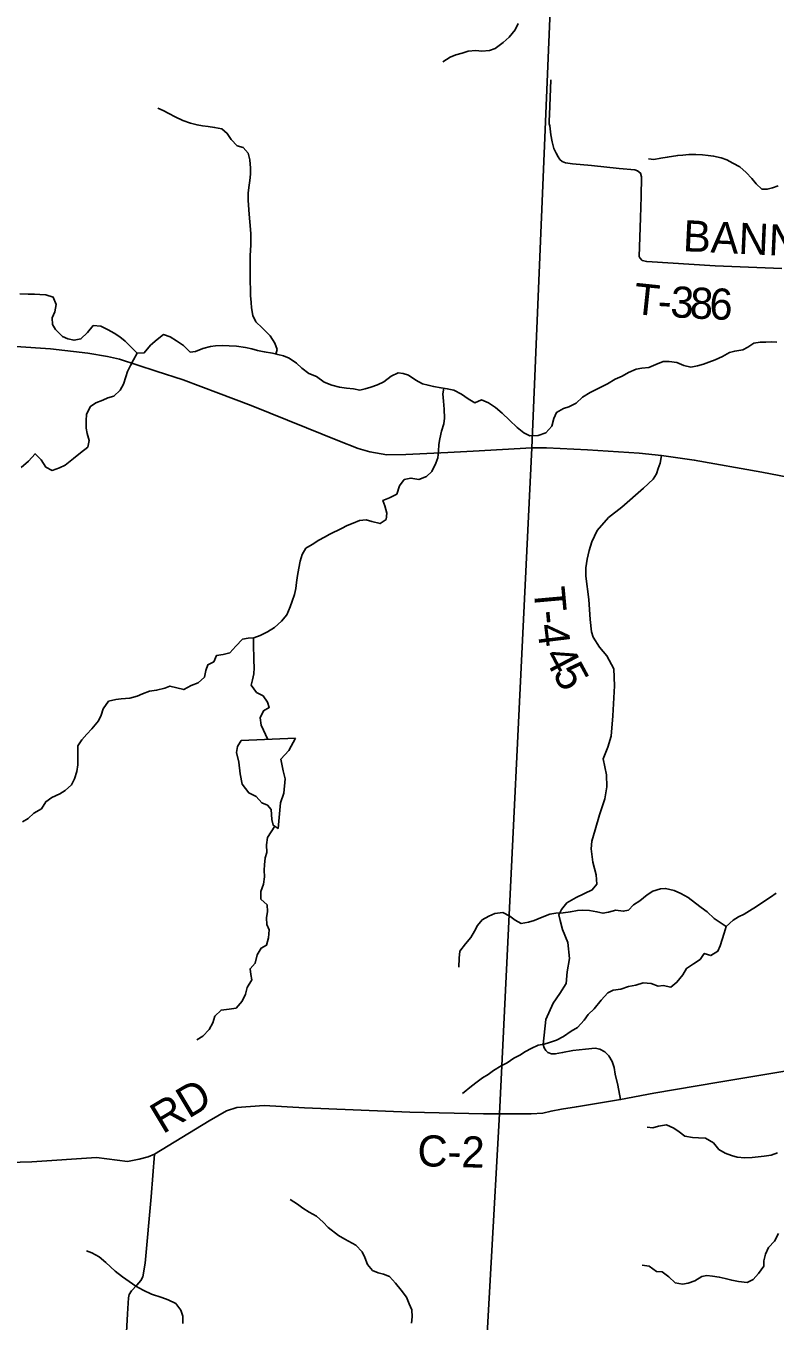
# Model space of a CAD drawing. Extents: x 1759416 to 2214760, y 252598 to 1116833.
# Drawn here: x 1951157 to 1958374, y 865784 to 878265 of the extents above; entities that cross this region are included whole.
import ezdxf

# ---------------------------------------------------------------- set-up
doc = ezdxf.new("R2010")
doc.units = 0
for name, color, linetype in [('GM_X_County_Road', 7, 'Continuous'), ('GM_X_County_Road_Text', 7, 'Continuous'), ('GM_X_Minor_Lake', 7, 'Continuous'), ('GM_X_Minor_River', 7, 'Continuous'), ('GM_X_State_Route', 7, 'Continuous'), ('GM_X_Township', 7, 'Continuous'), ('GM_X_Township_Road', 7, 'Continuous'), ('GM_X_Township_Road_Text', 7, 'Continuous')]:
    doc.layers.add(name, color=color, linetype=linetype)

msp = doc.modelspace()

# ---------------------------------------------------------------- linework, layer by layer
at = {"layer": 'GM_X_County_Road'}
for points in [[(1959185, 868311), (1957833, 868085), (1957205, 867979), (1956885, 867919), (1956460, 867850), (1956316, 867825), (1956216, 867807), (1956136, 867788), (1956025, 867780), (1955719, 867780), (1955674, 867781)], [(1955674, 867781), (1955565, 867782), (1954854, 867796), (1953842, 867838), (1953451, 867861), (1953188, 867843), (1953091, 867811), (1952922, 867713), (1952396, 867392), (1952336, 867366), (1952249, 867345), (1952135, 867323), (1951838, 867362), (1951213, 867318), (1950423, 867297)]]:
    msp.add_lwpolyline(points, dxfattribs=at)
at = {"layer": 'GM_X_Minor_Lake'}
for points in [[(1953232, 871378), (1953197, 871322), (1953186, 871262), (1953209, 871169), (1953221, 871057), (1953240, 870958), (1953304, 870875), (1953376, 870840), (1953429, 870779), (1953483, 870756), (1953520, 870714), (1953525, 870617), (1953540, 870563), (1953586, 870532), (1953611, 870777), (1953643, 870871), (1953655, 871011), (1953634, 871087), (1953612, 871198), (1953689, 871283), (1953755, 871401)], [(1953755, 871401), (1953232, 871378)]]:
    msp.add_lwpolyline(points, dxfattribs=at)
at = {"layer": 'GM_X_Minor_River'}
for points in [[(1955173, 877918), (1955244, 877965), (1955297, 877987), (1955359, 878004), (1955417, 878023), (1955490, 878028), (1955550, 878021), (1955622, 878030), (1955678, 878049), (1955753, 878107), (1955812, 878156), (1955869, 878227), (1955898, 878289)], [(1953566, 875102), (1953577, 875148), (1953554, 875207), (1953509, 875280), (1953434, 875357), (1953371, 875414), (1953344, 875474), (1953331, 875547), (1953326, 875599), (1953321, 875667), (1953320, 875738), (1953319, 875790), (1953316, 875874), (1953317, 875926), (1953316, 875978), (1953319, 876050), (1953322, 876103), (1953324, 876153), (1953325, 876205), (1953324, 876261), (1953317, 876341), (1953310, 876412), (1953306, 876492), (1953299, 876586), (1953298, 876653), (1953305, 876707), (1953314, 876777), (1953321, 876837), (1953322, 876893), (1953315, 876975), (1953298, 877038), (1953251, 877093), (1953191, 877111), (1953136, 877172), (1953097, 877229), (1953043, 877272), (1952975, 877287), (1952912, 877296), (1952858, 877303), (1952806, 877311), (1952744, 877328), (1952670, 877355), (1952594, 877389), (1952535, 877422), (1952481, 877450), (1952429, 877473)], [(1958403, 876723), (1958350, 876704), (1958298, 876691), (1958246, 876693), (1958191, 876742), (1958151, 876795), (1958096, 876854), (1958033, 876907), (1957967, 876944), (1957910, 876975), (1957856, 876994), (1957782, 877011), (1957728, 877018), (1957674, 877022), (1957612, 877027), (1957542, 877026), (1957486, 877021), (1957436, 877018), (1957335, 876999), (1957273, 876990), (1957207, 876979), (1957154, 876984)], [(1952228, 875111), (1952167, 875172), (1952114, 875227), (1952062, 875270), (1952007, 875305), (1951951, 875335), (1951878, 875371), (1951806, 875378), (1951749, 875310), (1951687, 875249), (1951621, 875236), (1951561, 875249), (1951510, 875273), (1951442, 875339), (1951413, 875389), (1951410, 875451), (1951435, 875511), (1951450, 875581), (1951421, 875652), (1951350, 875675), (1951291, 875678), (1951241, 875680), (1951179, 875681), (1951099, 875684)], [(1958391, 875217), (1958337, 875220), (1958285, 875219), (1958231, 875217), (1958169, 875208), (1958112, 875171), (1958062, 875143), (1957985, 875132), (1957935, 875117), (1957868, 875080), (1957796, 875049), (1957737, 875024), (1957685, 875006), (1957628, 874989), (1957562, 874978), (1957494, 874993), (1957426, 875022), (1957352, 875031), (1957296, 875030), (1957226, 875001), (1957157, 874974), (1957091, 874968), (1957035, 874957), (1956962, 874924), (1956901, 874891), (1956835, 874860), (1956760, 874815), (1956708, 874789), (1956649, 874762), (1956592, 874733), (1956520, 874688), (1956457, 874630), (1956388, 874595), (1956336, 874580), (1956269, 874541), (1956242, 874481), (1956223, 874407), (1956164, 874344), (1956093, 874317), (1956013, 874316), (1955953, 874343), (1955888, 874394), (1955815, 874465), (1955746, 874534), (1955680, 874587), (1955613, 874632), (1955547, 874661), (1955481, 874634), (1955417, 874673), (1955352, 874718), (1955280, 874755), (1955216, 874768), (1955156, 874777), (1955085, 874792), (1955031, 874803), (1954979, 874816), (1954913, 874851), (1954844, 874900), (1954792, 874916), (1954742, 874921), (1954675, 874890), (1954606, 874835), (1954544, 874806), (1954481, 874784), (1954425, 874769), (1954375, 874756), (1954313, 874767), (1954247, 874776), (1954179, 874783), (1954105, 874804), (1954029, 874833), (1953958, 874888), (1953884, 874915), (1953815, 874968), (1953764, 875015), (1953694, 875064), (1953640, 875085), (1953583, 875098), (1953531, 875111), (1953453, 875126), (1953389, 875137), (1953333, 875152), (1953271, 875167), (1953187, 875180), (1953115, 875183), (1953051, 875184), (1952985, 875181), (1952935, 875175), (1952862, 875156), (1952792, 875129), (1952739, 875122), (1952674, 875185), (1952609, 875230), (1952547, 875269), (1952482, 875290), (1952421, 875243), (1952358, 875189), (1952297, 875116), (1952228, 875111)], [(1952228, 875111), (1952193, 875049), (1952164, 874993), (1952137, 874936), (1952119, 874884), (1952097, 874812), (1952066, 874754), (1952005, 874697), (1951947, 874682), (1951897, 874660), (1951832, 874633), (1951780, 874598), (1951742, 874524), (1951737, 874460), (1951738, 874390), (1951747, 874339), (1951768, 874269), (1951753, 874207), (1951682, 874152), (1951615, 874096), (1951534, 874031), (1951480, 874008), (1951411, 873981), (1951348, 874014), (1951305, 874083), (1951245, 874142), (1951182, 874070), (1951113, 874011)], [(1955182, 874773), (1955174, 874719), (1955180, 874648), (1955185, 874572), (1955188, 874484), (1955183, 874430), (1955162, 874360), (1955143, 874286), (1955134, 874232), (1955131, 874168), (1955124, 874103), (1955107, 874052), (1955068, 873970), (1955015, 873922), (1954942, 873895), (1954866, 873908), (1954802, 873895), (1954755, 873834), (1954730, 873754), (1954661, 873717), (1954597, 873692), (1954616, 873641), (1954635, 873569), (1954626, 873509), (1954569, 873469), (1954489, 873488), (1954435, 873505), (1954371, 873498), (1954309, 873475), (1954252, 873450), (1954198, 873422), (1954085, 873368), (1954034, 873338), (1953979, 873309), (1953915, 873268), (1953854, 873231), (1953817, 873173), (1953800, 873107), (1953787, 873041), (1953774, 872969), (1953765, 872903), (1953758, 872843), (1953743, 872787), (1953722, 872721), (1953703, 872667), (1953672, 872591), (1953619, 872528), (1953552, 872469), (1953483, 872425), (1953414, 872390), (1953352, 872367), (1953299, 872364), (1953245, 872354), (1953180, 872287), (1953121, 872224), (1953057, 872207), (1952992, 872198), (1952967, 872136), (1952909, 872108), (1952892, 872053), (1952877, 871989), (1952816, 871935), (1952749, 871910), (1952677, 871869), (1952611, 871888), (1952545, 871903), (1952495, 871884), (1952416, 871863), (1952348, 871856), (1952279, 871830), (1952229, 871807), (1952158, 871786), (1952076, 871781), (1952024, 871774), (1951954, 871757), (1951902, 871685), (1951881, 871623), (1951855, 871570), (1951791, 871492), (1951744, 871439), (1951695, 871387), (1951658, 871328), (1951656, 871271), (1951657, 871207), (1951656, 871145), (1951647, 871081), (1951625, 871009), (1951595, 870951), (1951534, 870898), (1951483, 870865), (1951408, 870830), (1951348, 870788), (1951306, 870721), (1951232, 870678), (1951179, 870628), (1951126, 870595)], [(1953348, 872367), (1953351, 872313), (1953350, 872263), (1953353, 872205), (1953354, 872154), (1953355, 872078), (1953352, 872022), (1953341, 871964), (1953327, 871912), (1953380, 871843), (1953443, 871808), (1953486, 871749), (1953501, 871697), (1953447, 871666), (1953414, 871596), (1953423, 871526), (1953487, 871389)], [(1953556, 870552), (1953486, 870445), (1953475, 870375), (1953478, 870301), (1953463, 870247), (1953456, 870181), (1953453, 870129), (1953454, 870065), (1953447, 869993), (1953420, 869923), (1953419, 869851), (1953480, 869796), (1953485, 869731), (1953476, 869669), (1953479, 869605), (1953500, 869555), (1953493, 869478), (1953476, 869406), (1953425, 869379), (1953386, 869315), (1953367, 869233), (1953316, 869180), (1953325, 869124), (1953334, 869073), (1953289, 868998), (1953274, 868934), (1953239, 868866), (1953182, 868799), (1953114, 868790), (1953037, 868781), (1952978, 868721), (1952959, 868659), (1952924, 868594), (1952863, 868530), (1952804, 868493)], [(1957903, 869585), (1957853, 869620), (1957786, 869665), (1957719, 869728), (1957663, 869771), (1957608, 869812), (1957538, 869865), (1957465, 869906), (1957401, 869935), (1957319, 869954), (1957269, 869951), (1957195, 869926), (1957142, 869891), (1957071, 869833), (1957010, 869796), (1956961, 869743), (1956911, 869733), (1956841, 869744), (1956769, 869725), (1956715, 869714), (1956657, 869729), (1956585, 869742), (1956521, 869743), (1956470, 869740), (1956402, 869729), (1956332, 869717), (1956262, 869716), (1956205, 869705), (1956129, 869678), (1956054, 869643), (1955998, 869628), (1955928, 869617), (1955870, 869648), (1955818, 869687), (1955751, 869720), (1955675, 869711), (1955618, 869687), (1955553, 869650), (1955508, 869597), (1955480, 869543), (1955443, 869479), (1955393, 869418), (1955338, 869350), (1955331, 869280), (1955328, 869196)], [(1958385, 869907), (1958330, 869870), (1958267, 869827), (1958196, 869778), (1958128, 869736), (1958077, 869707), (1958022, 869680), (1957970, 869648), (1957903, 869585), (1957882, 869521), (1957865, 869461), (1957844, 869399), (1957823, 869348), (1957756, 869306), (1957692, 869327), (1957651, 869270), (1957589, 869226), (1957520, 869183), (1957485, 869120), (1957428, 869050), (1957369, 869003), (1957297, 869018), (1957247, 869013)], [(1957247, 869013), (1957179, 869036), (1957103, 869045), (1957032, 869022), (1956962, 869009), (1956887, 868982), (1956813, 868973), (1956763, 868947), (1956699, 868876), (1956630, 868793), (1956573, 868737), (1956534, 868684), (1956471, 868614), (1956408, 868577), (1956337, 868526), (1956267, 868491), (1956202, 868468), (1956150, 868452), (1956092, 868443), (1956023, 868412), (1955970, 868383), (1955916, 868347), (1955857, 868318), (1955792, 868273), (1955734, 868245), (1955663, 868200), (1955610, 868161), (1955554, 868128), (1955503, 868090), (1955448, 868047), (1955363, 867976)], [(1958396, 867404), (1958337, 867384), (1958269, 867373), (1958153, 867359), (1958082, 867356), (1958008, 867365), (1957953, 867380), (1957893, 867401), (1957831, 867438), (1957782, 867501), (1957705, 867546), (1957637, 867551), (1957579, 867554), (1957505, 867567), (1957451, 867608), (1957400, 867642), (1957328, 867675), (1957250, 867663), (1957195, 867645), (1957141, 867654)], [(1953704, 866956), (1953772, 866911), (1953825, 866872), (1953887, 866833), (1953958, 866794), (1954021, 866737), (1954069, 866686), (1954168, 866608), (1954229, 866572), (1954336, 866516), (1954396, 866453), (1954423, 866398), (1954448, 866330), (1954497, 866271), (1954549, 866250), (1954601, 866237), (1954660, 866214), (1954717, 866149), (1954772, 866082), (1954823, 866014), (1954849, 865949), (1954874, 865894), (1954879, 865826), (1954872, 865764)], [(1958408, 866627), (1958369, 866554), (1958311, 866492), (1958280, 866428), (1958265, 866364), (1958265, 866312), (1958213, 866241), (1958164, 866185), (1958104, 866156), (1958022, 866165), (1957956, 866178), (1957892, 866195), (1957836, 866208), (1957772, 866217), (1957718, 866224), (1957668, 866214), (1957601, 866173), (1957535, 866148), (1957482, 866141), (1957410, 866154), (1957349, 866211), (1957286, 866260), (1957232, 866263), (1957160, 866312), (1957093, 866323)], [(1951741, 866462), (1951793, 866441), (1951862, 866404), (1951926, 866349), (1952016, 866266), (1952088, 866212), (1952153, 866167), (1952217, 866122), (1952286, 866081), (1952366, 866042), (1952465, 866010), (1952527, 865988), (1952601, 865952), (1952648, 865890), (1952669, 865833), (1952670, 865761)]]:
    msp.add_lwpolyline(points, dxfattribs=at)
at = {"layer": 'GM_X_State_Route'}
msp.add_lwpolyline([(1950772, 875196), (1951395, 875153), (1951753, 875112), (1951943, 875081), (1952060, 875053), (1952411, 874938), (1952672, 874856), (1953013, 874727), (1953327, 874607), (1953859, 874393), (1954161, 874270), (1954358, 874192), (1954469, 874161), (1954635, 874131), (1954817, 874135), (1955223, 874155), (1955465, 874166), (1956031, 874198), (1956172, 874200), (1956567, 874181), (1957063, 874147), (1957281, 874124), (1957595, 874082), (1958245, 873965), (1959014, 873818)], dxfattribs=at)
at = {"layer": 'GM_X_Township'}
for points in [[(1928341, 865325), (1928849, 873883), (1928932, 875213), (1928954, 875572), (1928987, 876105), (1929312, 880613), (1929313, 880637), (1930902, 880556), (1937983, 880168), (1938742, 880137), (1938918, 880131), (1938954, 880144), (1941129, 880010), (1945394, 879799), (1950955, 879498), (1956242, 879261), (1956031, 874198), (1955719, 867780), (1955479, 863482)], [(1958782, 852319), (1955561, 852513), (1954815, 852558), (1954824, 853243), (1954819, 853377), (1954834, 853587), (1954857, 853953), (1954934, 854794), (1954965, 855237), (1955089, 857295), (1955479, 863482), (1955719, 867780), (1956031, 874198), (1956242, 879261), (1964933, 878929)]]:
    msp.add_lwpolyline(points, dxfattribs=at)
at = {"layer": 'GM_X_Township_Road'}
for points in [[(1956213, 877746), (1956200, 877409), (1956198, 877355), (1956199, 877323), (1956203, 877302), (1956207, 877275), (1956215, 877215), (1956228, 877147), (1956243, 877084), (1956265, 877039), (1956283, 877003), (1956300, 876979), (1956323, 876958), (1956355, 876945), (1956424, 876935), (1956607, 876921), (1956871, 876892), (1957023, 876877), (1957047, 876868), (1957077, 876847), (1957087, 876811), (1957084, 876622), (1957077, 876416), (1957066, 876042), (1957071, 876030), (1957094, 876004), (1957137, 875995), (1957797, 875954), (1958440, 875928)], [(1956885, 867919), (1956859, 868059), (1956834, 868163), (1956824, 868229), (1956806, 868286), (1956771, 868341), (1956735, 868380), (1956685, 868405), (1956640, 868414), (1956547, 868406), (1956427, 868392), (1956327, 868371), (1956257, 868358), (1956221, 868359), (1956184, 868371), (1956164, 868392), (1956150, 868416), (1956139, 868448), (1956167, 868691), (1956235, 868848), (1956301, 868940), (1956363, 869038), (1956372, 869151), (1956393, 869278), (1956378, 869432), (1956327, 869557), (1956304, 869643), (1956292, 869699), (1956318, 869750), (1956369, 869815), (1956458, 869865), (1956613, 869941), (1956656, 869995), (1956650, 870083), (1956619, 870208), (1956602, 870334), (1956609, 870408), (1956641, 870518), (1956681, 870664), (1956733, 870817), (1956753, 870934), (1956749, 871047), (1956718, 871202), (1956762, 871315), (1956794, 871420), (1956811, 871617), (1956826, 871907), (1956819, 872070), (1956754, 872194), (1956682, 872280), (1956622, 872376), (1956607, 872427), (1956593, 872544), (1956580, 872739), (1956552, 872964), (1956551, 873043), (1956563, 873127), (1956582, 873211), (1956610, 873294), (1956661, 873403), (1956770, 873529), (1956899, 873629), (1957107, 873810), (1957198, 873897), (1957233, 873948), (1957249, 874001), (1957266, 874052), (1957281, 874124)], [(1951995, 863598), (1952012, 863999), (1952070, 865044), (1952100, 865204), (1952135, 865854), (1952146, 866009), (1952152, 866039), (1952173, 866077), (1952227, 866131), (1952265, 866175), (1952282, 866211), (1952307, 866343), (1952365, 866981), (1952396, 867392)]]:
    msp.add_lwpolyline(points, dxfattribs=at)

# ---------------------------------------------------------------- texts
at = {"layer": 'GM_X_County_Road_Text'}
for s, rotation, p in [('RD', 30.9618, (1952475, 867582)), ('C-2', 358.6259, (1954926, 867277))]:
    msp.add_text(s, height=300, rotation=rotation, dxfattribs=at).set_placement(p)
at = {"layer": 'GM_X_Township_Road_Text'}
for s, rotation, p in [('BANNING', 357.3379, (1957482, 876095)), ('T', 353.9977, (1957000, 875492)), ('3', 356.5633, (1957360, 875460)), ('8', 356.875, (1957547, 875449)), ('6', 357.9278, (1957737, 875439)), ('-', 356.5715, (1957237, 875468)), ('T', 275.085, (1956047, 872848)), ('-', 275.3638, (1956067, 872623)), ('4', 277.0521, (1956080, 872491)), ('4', 297.8239, (1956138, 872195)), ('5', 298.318, (1956226, 872029))]:
    msp.add_text(s, height=300, rotation=rotation, dxfattribs=at).set_placement(p)

doc.saveas('drawing.dxf')
